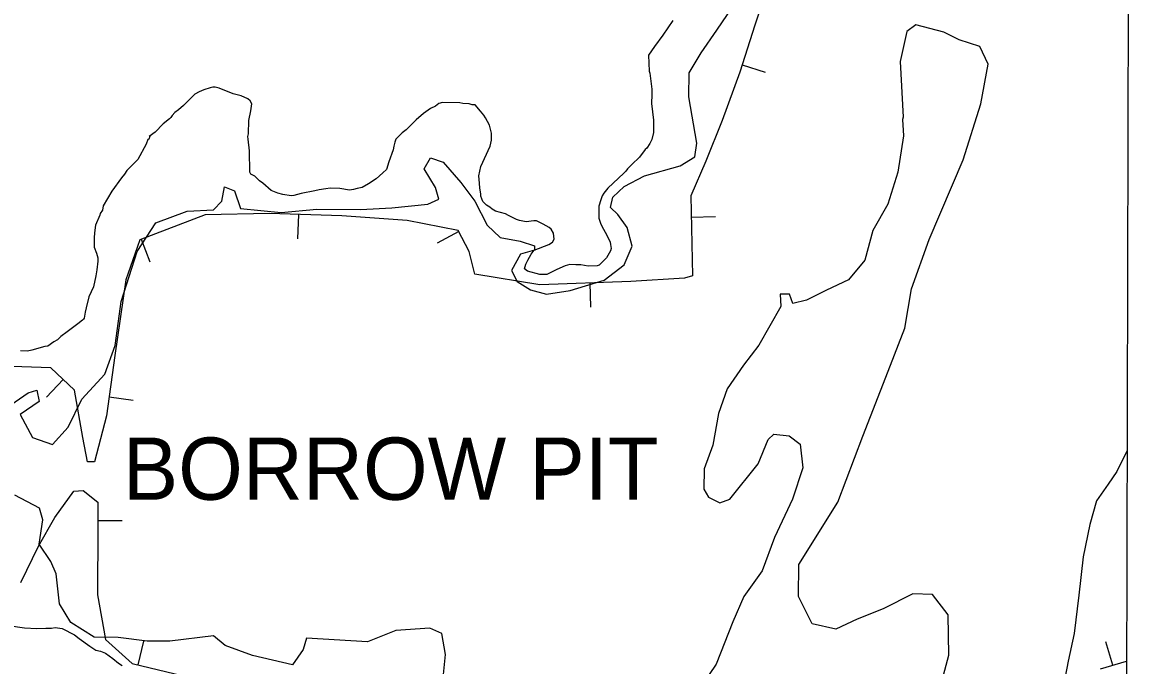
# Model space of a CAD drawing. Extents: x 3146026 to 3183936, y 897894 to 923344.
# Drawn here: x 3180474 to 3181637, y 911438 to 912099 of the extents above; entities that cross this region are included whole.
import ezdxf

# ---------------------------------------------------------------- set-up
doc = ezdxf.new("R2010")
doc.units = 0
for name, color, linetype in [('V-BORW-IDEN', 7, 'Continuous'), ('V-BORW-LINE', 7, 'Continuous'), ('V-GRID-FRAM', 7, 'Continuous'), ('V-SITE-VEGE', 7, 'Continuous'), ('V-TOPO-SHOR', 7, 'Continuous')]:
    doc.layers.add(name, color=color, linetype=linetype)

msp = doc.modelspace()

# ---------------------------------------------------------------- linework, layer by layer
at = {"layer": 'V-BORW-LINE'}
for p, q in [((3181213.8, 912055.4), (3181237.6, 912047.8)), ((3180757.4, 911901.7), (3180756.5, 911876.7)), ((3181161.4, 911898.9), (3181186.4, 911899.5)), ((3180595.4, 911876.2), (3180604.3, 911852.8)), ((3180922.2, 911884.1), (3180900.2, 911872.3)), ((3181057, 911831.2), (3181057.9, 911806.2)), ((3180515.2, 911732.1), (3180498.1, 911713.8)), ((3180562.6, 911714.2), (3180587.4, 911710.8)), ((3180551, 911587.1), (3180576, 911587.1)), ((3180592.6, 911438.5), (3180598.4, 911462.8)), ((3181595.2, 911438.3), (3181588, 911462.2))]:
    msp.add_line(p, q, dxfattribs=at)
for points in [[(3181234.7, 912120.1), (3181226.9, 912096.1)], [(3181226.9, 912096.1), (3181211.4, 912048.1)], [(3181211.4, 912048.1), (3181193.2, 911998.2)], [(3181193.2, 911998.2), (3181176.4, 911956.3)], [(3181176.4, 911956.3), (3181160.9, 911920.8)], [(3181160.9, 911920.8), (3181162.8, 911838.7)], [(3180661.2, 911901.2), (3180594, 911875.6)], [(3180727.7, 911902.7), (3180661.2, 911901.2)], [(3180802, 911900.1), (3180727.7, 911902.7)], [(3180869.3, 911895.5), (3180802, 911900.1)], [(3180921.7, 911885.1), (3180869.3, 911895.5)], [(3180594, 911875.6), (3180579.6, 911834.5)], [(3180933.1, 911863.7), (3180921.7, 911885.1)], [(3180938.8, 911840.1), (3180933.1, 911863.7)], [(3180579.6, 911834.5), (3180568.4, 911756.5)], [(3181005.8, 911829.3), (3180938.8, 911840.1)], [(3181099.3, 911832.7), (3181005.8, 911829.3)], [(3181154.5, 911836.1), (3181099.3, 911832.7)], [(3181162.8, 911838.7), (3181154.5, 911836.1)], [(3180568.4, 911756.5), (3180560, 911694.5)], [(3180502.6, 911743.9), (3180432.1, 911746.5)], [(3180526.9, 911721.1), (3180502.6, 911743.9)], [(3180535.4, 911672.4), (3180526.9, 911721.1)], [(3180560, 911694.5), (3180547.4, 911647.4)], [(3180540.4, 911647.4), (3180535.4, 911672.4)], [(3180547.4, 911647.4), (3180540.4, 911647.4)], [(3180506.7, 911590), (3180526.4, 911617.2)], [(3180526.4, 911617.2), (3180535.9, 911617.9)], [(3180535.9, 911617.9), (3180551, 911605.8)], [(3180551, 911605.8), (3180551, 911579.4)], [(3180489.8, 911560.6), (3180506.7, 911590)], [(3180551, 911579.4), (3180550.6, 911510.6)], [(3180471.6, 911523.1), (3180489.8, 911560.6)], [(3180550.6, 911510.6), (3180558.8, 911464.5)], [(3180558.8, 911464.5), (3180586.3, 911440)], [(3180586.3, 911440), (3180647.5, 911425.3)], [(3181582.6, 911434.5), (3181609.3, 911442.5)]]:
    msp.add_lwpolyline(points, dxfattribs=at)
at = {"layer": 'V-GRID-FRAM'}
msp.add_lwpolyline([(3150311.9, 921563.1), (3181637, 921462.9), (3181586.7, 903274.3), (3150245.8, 903374.5), (3150311.9, 921563.1)], dxfattribs=at)
at = {"layer": 'V-SITE-VEGE'}
for p, q in [((3181142.5, 912101), (3181132.4, 912086.1)), ((3181132.4, 912086.1), (3181123.7, 912074.2)), ((3181123.7, 912074.2), (3181117.6, 912065.4)), ((3181117.6, 912065.4), (3181118.2, 912049)), ((3181118.2, 912049), (3181118.8, 912047)), ((3181118.8, 912047), (3181120.9, 912030.6)), ((3180655.3, 912027.8), (3180650.7, 912025.2)), ((3180659.9, 912029.9), (3180655.3, 912027.8)), ((3180666.6, 912032), (3180659.9, 912029.9)), ((3180669.1, 912032.5), (3180666.6, 912032)), ((3180671.7, 912032.5), (3180669.1, 912032.5)), ((3180675.8, 912031.5), (3180671.7, 912032.5)), ((3180690.2, 912025.5), (3180675.8, 912031.5)), ((3181120.9, 912030.6), (3181121, 912024.9)), ((3180650.7, 912025.2), (3180639, 912013.8)), ((3180698.5, 912023.5), (3180690.2, 912025.5)), ((3180705.2, 912020.4), (3180698.5, 912023.5)), ((3180707.8, 912018.4), (3180705.2, 912020.4)), ((3180709.3, 912015.3), (3180707.8, 912018.4)), ((3180708.3, 912008.1), (3180709.3, 912015.3)), ((3180901.8, 912015.7), (3180898.3, 912013.1)), ((3180905.4, 912016.7), (3180901.8, 912015.7)), ((3180923.4, 912016.3), (3180905.4, 912016.7)), ((3180926.5, 912015.8), (3180923.4, 912016.3)), ((3180933.1, 912015.4), (3180926.5, 912015.8)), ((3180936.2, 912014.4), (3180933.1, 912015.4)), ((3181121, 912024.9), (3181120.5, 912015.7)), ((3181120.5, 912015.7), (3181122.7, 911998.7)), ((3180630.3, 912006.6), (3180627.3, 912003.5)), ((3180633.9, 912009.2), (3180630.3, 912006.6)), ((3180639, 912013.8), (3180633.9, 912009.2)), ((3180706.4, 911998.4), (3180708.3, 912008.1)), ((3180886, 912005.3), (3180878.3, 911999.1)), ((3180893.1, 912010.5), (3180886, 912005.3)), ((3180898.3, 912013.1), (3180893.1, 912010.5)), ((3180939.3, 912014.4), (3180936.2, 912014.4)), ((3180944.5, 912007.8), (3180939.3, 912014.4)), ((3180948.1, 912003.7), (3180944.5, 912007.8)), ((3180949.7, 912001.1), (3180948.1, 912003.7)), ((3180618.1, 911994.7), (3180609.9, 911986.4)), ((3180624.7, 911999.9), (3180618.1, 911994.7)), ((3180626.2, 912001.4), (3180624.7, 911999.9)), ((3180627.3, 912003.5), (3180626.2, 912001.4)), ((3180705.9, 911984.5), (3180706.4, 911998.4)), ((3180878.3, 911999.1), (3180868.1, 911988.7)), ((3180953.8, 911993.4), (3180949.7, 912001.1)), ((3180956, 911985.2), (3180953.8, 911993.4)), ((3181122.7, 911998.7), (3181122.8, 911985.9)), ((3180604.3, 911981.7), (3180603.3, 911979.2)), ((3180609.9, 911986.4), (3180603.8, 911981.7)), ((3180603.8, 911981.7), (3180604.3, 911981.7)), ((3180705.4, 911981.9), (3180705.9, 911984.5)), ((3180705.5, 911978.9), (3180705.4, 911981.9)), ((3180864.1, 911985.6), (3180857.4, 911978.9)), ((3180868.1, 911988.7), (3180864.1, 911985.6)), ((3180956, 911978.1), (3180956, 911985.2)), ((3181122.8, 911985.9), (3181120.8, 911978.7)), ((3180600.8, 911974), (3180592.1, 911958)), ((3180602.3, 911978.7), (3180600.8, 911974)), ((3180603.3, 911979.2), (3180602.3, 911978.7)), ((3180707.1, 911967.1), (3180705.5, 911978.9)), ((3180855.4, 911971.7), (3180854.9, 911968.1)), ((3180856.4, 911975.8), (3180855.4, 911971.7)), ((3180857.4, 911978.9), (3180856.4, 911975.8)), ((3180944.9, 911950.8), (3180954.5, 911971.9)), ((3180954.5, 911971.9), (3180956, 911978.1)), ((3181115.7, 911969.9), (3181114.2, 911968.4)), ((3181118.8, 911974.6), (3181115.7, 911969.9)), ((3181120.8, 911978.7), (3181118.8, 911974.6)), ((3180592.1, 911958), (3180580.9, 911946.7)), ((3180707.2, 911945), (3180707.1, 911967.1)), ((3180854.9, 911968.1), (3180850.4, 911955.8)), ((3181108.1, 911960.6), (3181100.4, 911952.9)), ((3181114.2, 911968.4), (3181108.1, 911960.6)), ((3180580.9, 911946.7), (3180578.4, 911943.1)), ((3180847.9, 911948), (3180844.3, 911944.4)), ((3180850.4, 911955.8), (3180847.9, 911948)), ((3180942.9, 911941.5), (3180944.9, 911950.8)), ((3181094.3, 911946.2), (3181092.3, 911944.1)), ((3181095.8, 911948.7), (3181094.3, 911946.2)), ((3181100.4, 911952.9), (3181095.8, 911948.7)), ((3180575.3, 911939.4), (3180565.2, 911925.5)), ((3180578.4, 911943.1), (3180575.3, 911939.4)), ((3180708.3, 911942.9), (3180707.2, 911945)), ((3180712.4, 911940.9), (3180708.3, 911942.9)), ((3180717.1, 911936.3), (3180712.4, 911940.9)), ((3180720.7, 911933.8), (3180717.1, 911936.3)), ((3180729.4, 911926.2), (3180720.7, 911933.8)), ((3180837.2, 911938.2), (3180829.5, 911933)), ((3180844.3, 911944.4), (3180837.2, 911938.2)), ((3180943.5, 911933.8), (3180942.9, 911941.5)), ((3180944, 911928.7), (3180943.5, 911933.8)), ((3181092.3, 911944.1), (3181075.5, 911928.6)), ((3180565.2, 911925.5), (3180556.5, 911910.6)), ((3180736.1, 911923.6), (3180729.4, 911926.2)), ((3180741.3, 911922.1), (3180736.1, 911923.6)), ((3180750, 911920.7), (3180741.3, 911922.1)), ((3180760.3, 911923.3), (3180752.6, 911921.2)), ((3180774.1, 911926), (3180760.3, 911923.3)), ((3180778.7, 911927), (3180774.1, 911926)), ((3180785.4, 911928.1), (3180778.7, 911927)), ((3180790, 911928.6), (3180785.4, 911928.1)), ((3180799.8, 911928.2), (3180790, 911928.6)), ((3180810, 911926.7), (3180799.8, 911928.2)), ((3180814.1, 911927.3), (3180810, 911926.7)), ((3180817.7, 911928.3), (3180814.1, 911927.3)), ((3180822.9, 911929.4), (3180817.7, 911928.3)), ((3180829.5, 911933), (3180822.9, 911929.4)), ((3180945.1, 911923), (3180944, 911928.7)), ((3180945.1, 911920.5), (3180945.1, 911923)), ((3181071.4, 911923.4), (3181069.9, 911920.8)), ((3181075.5, 911928.6), (3181071.4, 911923.4)), ((3180556.5, 911910.6), (3180555.6, 911905.9)), ((3180752.6, 911921.2), (3180750, 911920.7)), ((3180947.2, 911914.8), (3180945.1, 911920.5)), ((3180950.8, 911911.3), (3180947.2, 911914.8)), ((3180954.4, 911909.2), (3180950.8, 911911.3)), ((3181068.4, 911916.7), (3181066.3, 911910)), ((3181069.9, 911920.8), (3181068.4, 911916.7)), ((3180553, 911900.8), (3180548.5, 911890.5)), ((3180553.5, 911902.8), (3180553, 911900.8)), ((3180555.6, 911905.9), (3180553.5, 911902.8)), ((3180956.5, 911907.2), (3180954.4, 911909.2)), ((3180960.1, 911905.2), (3180956.5, 911907.2)), ((3180970.4, 911902.2), (3180960.1, 911905.2)), ((3180973.5, 911900.7), (3180970.4, 911902.2)), ((3180976.1, 911899.1), (3180973.5, 911900.7)), ((3180981.7, 911896.6), (3180976.1, 911899.1)), ((3181066.3, 911910), (3181066.4, 911897.7)), ((3180548.5, 911890.5), (3180547.5, 911882.8)), ((3180984.8, 911895.6), (3180981.7, 911896.6)), ((3180991.5, 911894.1), (3180984.8, 911895.6)), ((3180999.7, 911895.2), (3180991.5, 911894.1)), ((3181002.3, 911895.2), (3180999.7, 911895.2)), ((3181009, 911891.7), (3181002.3, 911895.2)), ((3181015.2, 911888.1), (3181009, 911891.7)), ((3181017.2, 911886.6), (3181015.2, 911888.1)), ((3181066.4, 911897.7), (3181067, 911895.7)), ((3181067, 911895.7), (3181068, 911892.6)), ((3181068, 911892.6), (3181069.6, 911889.5)), ((3181069.6, 911889.5), (3181074.8, 911880.3)), ((3180547.5, 911882.8), (3180547, 911877.6)), ((3180547, 911877.6), (3180547.1, 911867.9)), ((3181019.8, 911882.5), (3181017.2, 911886.6)), ((3181018.9, 911873.3), (3181020.4, 911876.3)), ((3181020.4, 911876.3), (3181019.8, 911882.5)), ((3181074.8, 911880.3), (3181077.9, 911873.2)), ((3180547.1, 911867.9), (3180549.7, 911861.7)), ((3180996.9, 911860.8), (3180999.9, 911864.9)), ((3180999.9, 911864.9), (3181014.8, 911870.7)), ((3181014.8, 911870.7), (3181018.9, 911873.3)), ((3181078.5, 911864.4), (3181074.4, 911857.2)), ((3181077.9, 911873.2), (3181078.4, 911870.6)), ((3181078.4, 911870.6), (3181079, 911866.5)), ((3181079, 911866.5), (3181078.5, 911864.4)), ((3180549.7, 911861.7), (3180550.8, 911857.1)), ((3180550.8, 911853.5), (3180549.8, 911844.8)), ((3180550.8, 911857.1), (3180550.8, 911853.5)), ((3180991.3, 911850.5), (3180993.3, 911854.6)), ((3180993.3, 911854.6), (3180996.9, 911860.8)), ((3181074.4, 911857.2), (3181066.8, 911849.5)), ((3180549.8, 911844.8), (3180548.8, 911838.6)), ((3180989.8, 911845.8), (3180991.3, 911850.5)), ((3180992.9, 911843.3), (3180989.8, 911845.8)), ((3181005.7, 911839.8), (3180992.9, 911843.3)), ((3181023.2, 911845), (3181012.9, 911839.8)), ((3181031.9, 911848.7), (3181023.2, 911845)), ((3181036.5, 911850.3), (3181031.9, 911848.7)), ((3181042.6, 911849.8), (3181036.5, 911850.3)), ((3181047.8, 911849.8), (3181042.6, 911849.8)), ((3181055.5, 911848.4), (3181047.8, 911849.8)), ((3181064.7, 911848.9), (3181055.5, 911848.4)), ((3181066.8, 911849.5), (3181064.7, 911848.9)), ((3180548.8, 911838.6), (3180546.4, 911827.3)), ((3181012.9, 911839.8), (3181005.7, 911839.8)), ((3180546.4, 911827.3), (3180541.8, 911817)), ((3180541.8, 911817), (3180538.8, 911805.7)), ((3180536.8, 911794.9), (3180536.3, 911793.9)), ((3180537.8, 911801.1), (3180536.8, 911794.9)), ((3180538.8, 911805.7), (3180537.8, 911801.1)), ((3180530.2, 911789.2), (3180519.5, 911780.9)), ((3180535.3, 911792.8), (3180530.2, 911789.2)), ((3180536.3, 911793.9), (3180535.3, 911792.8)), ((3180509.3, 911772.6), (3180505.7, 911770.6)), ((3180512.8, 911776.3), (3180509.3, 911772.6)), ((3180519.5, 911780.9), (3180512.8, 911776.3)), ((3180478.5, 911761.1), (3180471.3, 911761.6)), ((3180483.1, 911762.2), (3180478.5, 911761.1)), ((3180496.5, 911765.9), (3180483.1, 911762.2)), ((3180499.5, 911766.4), (3180496.5, 911765.9)), ((3180505.7, 911770.6), (3180499.5, 911766.4)), ((3180459, 911479.1), (3180475.4, 911476.7)), ((3180475.4, 911476.7), (3180488.2, 911475.8)), ((3180488.2, 911475.8), (3180497.5, 911476.3)), ((3180497.5, 911476.3), (3180503.1, 911476.4)), ((3180503.1, 911476.4), (3180507.2, 911476.9)), ((3180507.2, 911476.9), (3180514.4, 911475.9)), ((3180514.4, 911475.9), (3180526.8, 911469.4)), ((3180526.8, 911469.4), (3180531.9, 911465.8)), ((3180531.9, 911465.8), (3180542.8, 911457.7)), ((3180542.8, 911457.7), (3180549, 911453.6)), ((3180549, 911453.6), (3180553.6, 911452.6)), ((3180553.6, 911452.6), (3180558.8, 911450.6)), ((3180558.8, 911450.6), (3180566.5, 911445)), ((3180566.5, 911445), (3180572.2, 911440.4)), ((3180572.2, 911440.4), (3180575.8, 911437.9))]:
    msp.add_line(p, q, dxfattribs=at)
at = {"layer": 'V-TOPO-SHOR'}
for points in [[(3181092.5, 911930.4), (3181113.3, 911941.2), (3181150.2, 911951.7), (3181165.2, 911961), (3181167.4, 911975), (3181158.9, 912022.7), (3181159.5, 912047.2), (3181171.8, 912067.7), (3181187.8, 912091.2), (3181209.1, 912122.6)], [(3181416, 911408.9), (3181426.5, 911448.7), (3181425.8, 911490.1), (3181409.7, 911510.9), (3181389.5, 911511.7), (3181359.1, 911496.3), (3181332.2, 911485.6), (3181310.1, 911475.2), (3181286, 911480.8), (3181271.7, 911508.9), (3181272.2, 911541.8), (3181312.4, 911605.7), (3181337.9, 911673.7), (3181364, 911740.5), (3181381.4, 911784.9), (3181388, 911825.2), (3181406.2, 911876), (3181441.3, 911957.7), (3181459.5, 912015.5), (3181467.1, 912056), (3181458.5, 912074.2), (3181437, 912081.1), (3181421.3, 912089.1), (3181392.6, 912096.7), (3181383.4, 912089.6), (3181376.5, 912058.9), (3181379.4, 912001.6), (3181379, 911999.2)], [(3181379, 911999.2), (3181379.9, 911982.5), (3181373.9, 911945.2), (3181363.7, 911912.3), (3181348.2, 911885.3), (3181340, 911854.5), (3181323.2, 911834.6), (3181300.5, 911823.8), (3181280.1, 911813.5), (3181265.9, 911810.2), (3181262.6, 911819.7), (3181253.1, 911819.7), (3181253.7, 911806.9)], [(3180776.1, 911907.1), (3180821.1, 911906.6), (3180853.5, 911908.5), (3180890.3, 911912.3), (3180901.8, 911917.2), (3180898.2, 911929.4), (3180886.8, 911948.6), (3180893.1, 911959.8), (3180906.4, 911955.5), (3180924.5, 911934.6), (3180938.9, 911915.2), (3180951.6, 911890.8), (3180964.8, 911877.8), (3180985.6, 911874.2), (3181000.2, 911869.3), (3181000.2, 911865.1), (3180985.8, 911860.8), (3180976.4, 911844.2), (3180982.4, 911832.6), (3180996.2, 911824.1), (3181012.6, 911819.8), (3181036.9, 911823.6), (3181072, 911834), (3181092.4, 911849.8), (3181100.7, 911869), (3181095.6, 911888.4), (3181085.9, 911901.6), (3181078.5, 911908.8), (3181080.7, 911919.4), (3181092.5, 911930.4)], [(3180456.9, 911703), (3180479.3, 911718.1), (3180488.1, 911720.9), (3180490.6, 911709.3), (3180471.1, 911695.9), (3180483.6, 911672.4), (3180504.4, 911665), (3180520.5, 911682.9), (3180534.6, 911711.7), (3180558.1, 911737.4), (3180568.9, 911766.8), (3180575.1, 911812.3), (3180591.3, 911863.4), (3180610.6, 911893.1), (3180642.9, 911905), (3180669.9, 911906.4), (3180678.4, 911915.3), (3180681.3, 911930), (3180691.5, 911925.8), (3180697.8, 911907.9), (3180739.7, 911903.7), (3180776.1, 911907.1)], [(3181253.7, 911806.9), (3181231.1, 911767.1), (3181215.4, 911746.8), (3181198.5, 911722.4), (3181189.4, 911697), (3181183.7, 911664.5), (3181174.7, 911640.1), (3181174.6, 911619.2), (3181179.2, 911610.9), (3181190.8, 911605.3), (3181201.3, 911609.1), (3181230.5, 911645.4)], [(3181230.5, 911645.4), (3181240.6, 911670.4), (3181246.3, 911675.7), (3181262.2, 911673.9), (3181273.7, 911665.5), (3181276.4, 911641.2), (3181265.5, 911609.1), (3181247.2, 911569.5), (3181234.3, 911535.3), (3181215.7, 911509), (3181204.3, 911482.9), (3181187, 911439.2)], [(3181609.9, 911659), (3181599.4, 911637.5), (3181590.5, 911624.5), (3181578.4, 911607.1), (3181571.7, 911582.8), (3181564.9, 911549.5), (3181560.4, 911510.3), (3181555.3, 911470.9), (3181549.3, 911442.4), (3181543, 911410.1)], [(3180511.4, 911501.2), (3180507.9, 911532.3), (3180502.7, 911544.8), (3180490.5, 911562.8), (3180494.4, 911587.7), (3180491, 911599.8), (3180465.4, 911613)], [(3180906.6, 911428.8), (3180908.6, 911449.1), (3180904.9, 911470.9), (3180892.6, 911476.3), (3180857.6, 911473.9), (3180828.4, 911462.3), (3180765.8, 911466.2), (3180762.3, 911454.4), (3180751.1, 911438.7), (3180710, 911448.2), (3180682.1, 911458.4), (3180669.8, 911468.4), (3180624.9, 911463), (3180601.6, 911462.8), (3180571.9, 911466.8), (3180547.1, 911467.2), (3180523.1, 911482.1), (3180511.4, 911501.2)], [(3181187, 911439.2), (3181164.3, 911405.5), (3181153, 911381.3), (3181147.6, 911331.6), (3181142.7, 911275.9), (3181134.3, 911241.8), (3181133.1, 911216.2)]]:
    msp.add_lwpolyline(points, dxfattribs=at)

# ---------------------------------------------------------------- texts
at = {"layer": 'V-BORW-IDEN'}
msp.add_text('BORROW PIT', height=64, dxfattribs=at).set_placement((3180576.5, 911608.3))

doc.saveas('drawing.dxf')
